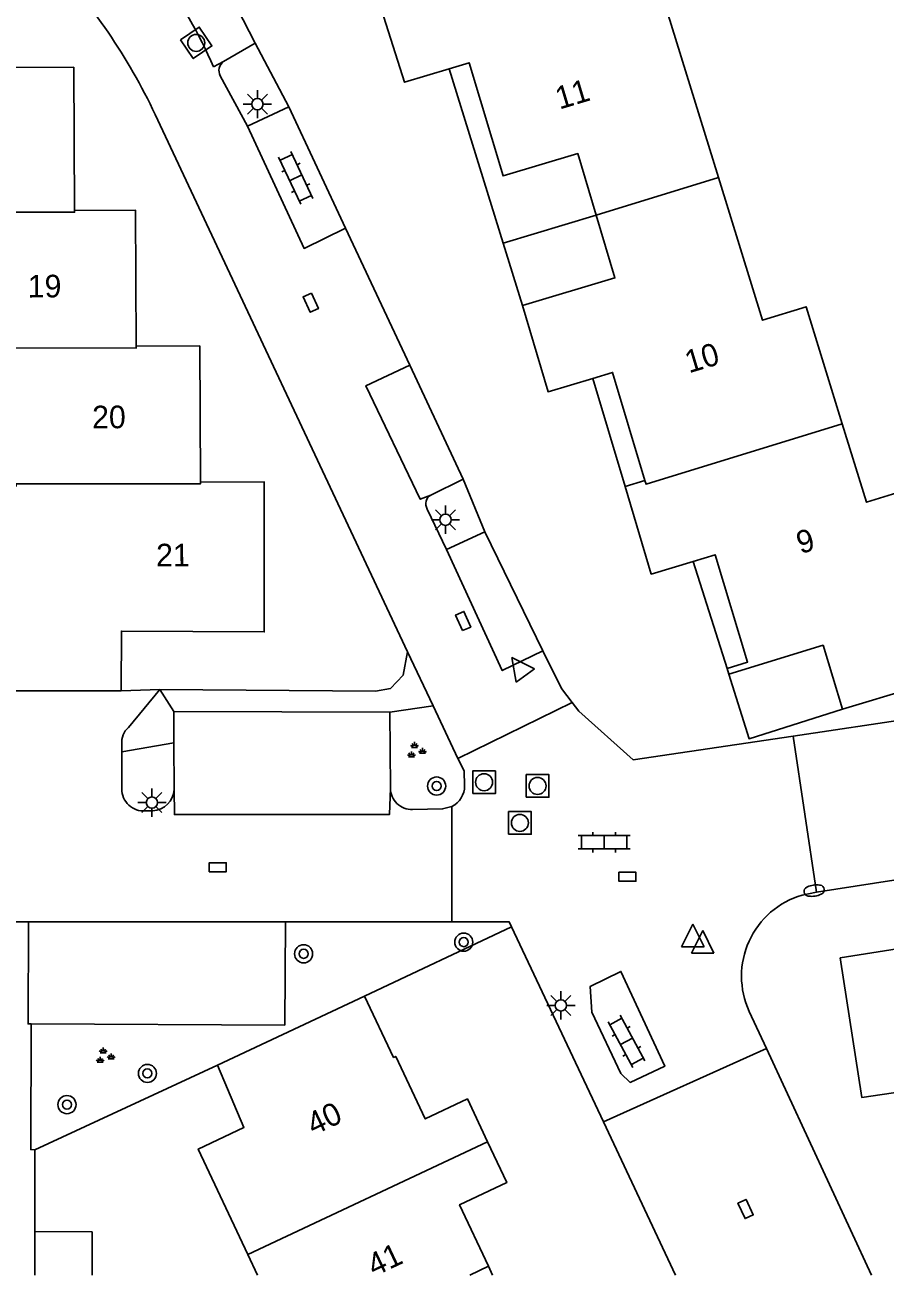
# Model space of a CAD drawing. Extents: x 128999 to 131010, y 395498 to 399007.
# Drawn here: x 130774.1 to 130812.2, y 395500 to 395555.2 of the extents above; entities that cross this region are included whole.
import ezdxf

# ---------------------------------------------------------------- set-up
doc = ezdxf.new("R2010")
doc.units = 0
for name, color, linetype in [('gg-afsc-muur', 7, 'Continuous'), ('gg-anno-huisnummerreeks BGT', 7, 'Continuous'), ('gg-bbg-bijgebouw', 7, 'Continuous'), ('gg-bbg-gedigitaliseerde bebouwing', 7, 'Continuous'), ('gg-bbg-gedigitaliseerde bijgebouw', 7, 'Continuous'), ('gg-bbg-hoofdgebouw', 7, 'Continuous'), ('gg-bbg-luifel en loopbrug', 7, 'Continuous'), ('gg-bbg-tussenscheiding', 7, 'Continuous'), ('gg-knt-verharding', 7, 'Continuous'), ('gg-knt-verharding nz', 7, 'Continuous'), ('gt-grn-groengrens', 7, 'Continuous'), ('gt-symb-boom', 7, 'Continuous'), ('gt-symb-brandkraan', 7, 'Continuous'), ('gt-symb-groenvak', 7, 'Continuous'), ('gt-symb-klinker verharding', 7, 'Continuous'), ('gt-symb-kolk', 7, 'Continuous'), ('gt-symb-kolk center center', 7, 'Continuous'), ('gt-symb-lichtmast', 7, 'Continuous'), ('gt-symb-rioolschacht', 7, 'Continuous'), ('gt-symb-waterafsluiter', 7, 'Continuous')]:
    doc.layers.add(name, color=color, linetype=linetype)

# ---------------------------------------------------------------- blocks, each defined once
blk = doc.blocks.new('gt0-BR')
at = {"layer": 'gt-symb-brandkraan'}
for centre, radius, start, end in [((-0.244, 0), 0.206, 107.5669, 252.4331), ((0.599, -2.664), 3, 106.892, 107.5669), ((0, -0.691), 0.938, 73.108, 106.892), ((-0.599, -2.664), 3, 72.4331, 73.108), ((0.244, 0), 0.206, 287.567, 72.4331), ((0.599, 2.664), 3, 252.4331, 253.108), ((0, 0.691), 0.938, 253.108, 286.8921), ((-0.599, 2.664), 3, 286.8921, 287.567)]:
    blk.add_arc(centre, radius, start, end, dxfattribs=at)
blk = doc.blocks.new('gt0-BOOM')
at = {"layer": 'gt-symb-boom'}
for radius in [0.4, 0.2]:
    blk.add_circle((0, 0), radius, dxfattribs=at)
blk = doc.blocks.new('gt0-RS')
at = {"layer": 'gt-symb-rioolschacht'}
blk.add_lwpolyline([(-0.5, -0.5), (0.5, -0.5), (0.5, 0.5), (-0.5, 0.5)], close=True, dxfattribs=at)
blk.add_circle((0, 0), 0.375, dxfattribs=at)
blk = doc.blocks.new('gt0-WAFSL')
at = {"layer": 'gt-symb-waterafsluiter'}
for p, q in [((-0.5, -0.333), (0, 0.667)), ((0, 0.667), (0.5, -0.333)), ((0.5, -0.333), (-0.5, -0.333))]:
    blk.add_line(p, q, dxfattribs=at)
blk = doc.blocks.new('gt0-LMAST')
at = {"layer": 'gt-symb-lichtmast'}
for p, q in [((-0.005, 0.246), (-0.005, 0.621)), ((-0.182, 0.173), (-0.447, 0.438)), ((0.172, 0.173), (0.437, 0.438)), ((-0.255, -0.004), (-0.63, -0.004)), ((-0.182, -0.181), (-0.447, -0.446)), ((-0.005, -0.254), (-0.005, -0.629)), ((0.437, -0.446), (0.172, -0.181)), ((0.245, -0.004), (0.62, -0.004))]:
    blk.add_line(p, q, dxfattribs=at)
blk.add_circle((-0.005, -0.004), 0.25, dxfattribs=at)
blk = doc.blocks.new('gt0-KL1')
at = {"layer": 'gt-symb-klinker verharding'}
for p, q in [((-1.15, 0.3), (1.15, 0.3)), ((-1, -0.3), (-1, 0.3)), ((-0.5, 0.3), (-0.5, 0.45)), ((0, -0.3), (0, 0.3)), ((0.5, 0.3), (0.5, 0.45)), ((1, -0.3), (1, 0.3)), ((-1.15, -0.3), (1.15, -0.3)), ((-0.5, -0.45), (-0.5, -0.3)), ((0.5, -0.45), (0.5, -0.3))]:
    blk.add_line(p, q, dxfattribs=at)
blk = doc.blocks.new('gt0-KOLK')
at = {"layer": 'gt-symb-kolk'}
blk.add_lwpolyline([(0, 0), (0.375, 0), (0.375, 0.4), (-0.375, 0.4), (-0.375, 0), (0, 0)], dxfattribs=at)
blk = doc.blocks.new('gt0-GRVAK')
at = {"layer": 'gt-symb-groenvak'}
for p, q in [((-0.11, 0.189), (-0.228, 0.24)), ((-0.182, 0.153), (0.088, 0.153)), ((-0.091, 0.211), (-0.156, 0.322)), ((-0.047, 0.214), (-0.047, 0.393)), ((-0.004, 0.211), (0.061, 0.322)), ((0.015, 0.189), (0.133, 0.24)), ((0.262, -0.052), (0.197, 0.059)), ((0.305, -0.049), (0.305, 0.13)), ((0.349, -0.052), (0.414, 0.059)), ((-0.245, -0.228), (-0.363, -0.177)), ((-0.318, -0.264), (-0.047, -0.264)), ((-0.226, -0.206), (-0.291, -0.095)), ((-0.183, -0.203), (-0.183, -0.024)), ((-0.139, -0.206), (-0.074, -0.095)), ((-0.12, -0.228), (-0.002, -0.177)), ((0.243, -0.074), (0.125, -0.023)), ((0.17, -0.11), (0.441, -0.11)), ((0.368, -0.074), (0.486, -0.023))]:
    blk.add_line(p, q, dxfattribs=at)
blk = doc.blocks.new('gt0-KOLKCC')
at = {"layer": 'gt-symb-kolk center center'}
blk.add_lwpolyline([(-0.375, 0.2), (0.375, 0.2), (0.375, -0.2), (-0.375, -0.2)], close=True, dxfattribs=at)

msp = doc.modelspace()

# ---------------------------------------------------------------- linework, layer by layer
at = {"layer": 'gg-afsc-muur'}
for p, q in [((130774.581, 395505.535), (130782.66, 395509.271)), ((130774.583, 395501.919), (130774.581, 395505.535))]:
    msp.add_line(p, q, dxfattribs=at)
at = {"layer": 'gg-bbg-bijgebouw'}
for p, q in [((130774.579, 395500), (130774.583, 395501.919)), ((130774.583, 395501.919), (130777.113, 395501.914))]:
    msp.add_line(p, q, dxfattribs=at)
at = {"layer": 'gg-bbg-gedigitaliseerde bebouwing'}
for points in [[(130804.797, 395548.499), (130802.33, 395556.51), (130800.4, 395555.92), (130799.33, 395559.39)], [(130810.271, 395537.61), (130808.67, 395542.79), (130806.74, 395542.19), (130804.797, 395548.499)], [(130815.694, 395526.641), (130813.26, 395534.74), (130811.34, 395534.15), (130810.271, 395537.61)]]:
    msp.add_lwpolyline(points, dxfattribs=at)
at = {"layer": 'gg-bbg-gedigitaliseerde bijgebouw'}
msp.add_line((130777.109, 395500), (130777.113, 395501.914), dxfattribs=at)
at = {"layer": 'gg-bbg-hoofdgebouw'}
for p, q in [((130800.666, 395534.846), (130801.546, 395535.109)), ((130805.253, 395526.556), (130805.176, 395526.802)), ((130815.694, 395526.641), (130810.285, 395525)), ((130771.241, 395525.822), (130778.39, 395525.811)), ((130782.66, 395509.271), (130789.155, 395512.328)), ((130783.998, 395500.91), (130784.427, 395500)), ((130794.634, 395500.388), (130794.816, 395500))]:
    msp.add_line(p, q, dxfattribs=at)
for points in [[(130792.894, 395553.304), (130790.918, 395552.713), (130789.692, 395556.572)], [(130776.336, 395547.044), (130776.298, 395553.373), (130769.889, 395553.36), (130769.881, 395556.118)], [(130799.393, 395546.832), (130798.577, 395549.558), (130795.28, 395548.572), (130793.785, 395553.571), (130792.894, 395553.304)], [(130779.061, 395541.041), (130779.025, 395547.06), (130776.336, 395547.044)], [(130799.393, 395546.832), (130800.221, 395544.063), (130796.131, 395542.839)], [(130796.131, 395542.839), (130797.268, 395539.036), (130799.237, 395539.624)], [(130781.906, 395535.039), (130781.87, 395541.058), (130779.061, 395541.041)], [(130799.237, 395539.624), (130800.116, 395539.887), (130801.546, 395535.109)], [(130778.39, 395525.811), (130778.41, 395528.457), (130784.719, 395528.422), (130784.715, 395535.056), (130781.906, 395535.039)], [(130803.684, 395531.538), (130801.824, 395530.975), (130800.666, 395534.846)], [(130805.176, 395526.802), (130806.081, 395527.087), (130804.655, 395531.832), (130803.684, 395531.538)], [(130810.285, 395525), (130809.42, 395527.83), (130805.253, 395526.556)], [(130813.617, 395517.612), (130814.099, 395514.632), (130810.179, 395514.012), (130811.134, 395507.844), (130812.925, 395508.107)], [(130789.155, 395512.328), (130790.438, 395509.616), (130790.53, 395509.659), (130791.836, 395506.897), (130793.701, 395507.779), (130794.59, 395505.888)], [(130782.66, 395509.271), (130783.822, 395506.519), (130781.805, 395505.564), (130783.998, 395500.91)], [(130794.59, 395505.888), (130795.439, 395504.084), (130793.356, 395503.104), (130794.634, 395500.388)]]:
    msp.add_lwpolyline(points, dxfattribs=at)
at = {"layer": 'gg-bbg-luifel en loopbrug'}
for p, q in [((130795.277, 395545.6), (130792.894, 395553.304)), ((130799.393, 395546.832), (130795.277, 395545.6)), ((130796.131, 395542.839), (130795.277, 395545.6)), ((130800.666, 395534.846), (130799.237, 395539.624)), ((130805.176, 395526.802), (130803.684, 395531.538))]:
    msp.add_line(p, q, dxfattribs=at)
msp.add_lwpolyline([(130805.253, 395526.556), (130806.153, 395523.699), (130810.285, 395525)], dxfattribs=at)
at = {"layer": 'gg-bbg-tussenscheiding'}
for p, q in [((130799.393, 395546.832), (130804.797, 395548.499)), ((130794.59, 395505.888), (130783.998, 395500.91)), ((130793.806, 395500), (130794.634, 395500.388))]:
    msp.add_line(p, q, dxfattribs=at)
for points in [[(130776.336, 395547.044), (130776.336, 395546.964), (130766.29, 395546.97)], [(130779.061, 395541.041), (130779.061, 395540.961), (130771.93, 395540.975), (130771.93, 395540.82)], [(130810.271, 395537.61), (130801.596, 395534.942), (130801.546, 395535.109)], [(130781.906, 395535.039), (130781.906, 395534.964), (130773.75, 395534.969), (130773.75, 395534.85)]]:
    msp.add_lwpolyline(points, dxfattribs=at)
at = {"layer": 'gg-knt-verharding'}
for p, q in [((130782.923, 395553.625), (130784.322, 395554.435)), ((130785.801, 395551.623), (130784.322, 395554.435)), ((130782.923, 395553.625), (130782.484, 395553.388)), ((130783.988, 395550.769), (130782.776, 395552.993)), ((130785.801, 395551.623), (130783.988, 395550.769)), ((130788.313, 395546.263), (130785.801, 395551.623)), ((130791.058, 395527.546), (130779.902, 395551.282)), ((130791.154, 395540.201), (130788.313, 395546.263)), ((130793.51, 395535.174), (130791.154, 395540.201)), ((130792.086, 395534.469), (130793.51, 395535.174)), ((130794.469, 395532.838), (130793.51, 395535.174)), ((130792.779, 395532.067), (130791.928, 395533.851)), ((130794.469, 395532.838), (130792.779, 395532.067)), ((130797.037, 395527.587), (130794.469, 395532.838)), ((130792.183, 395525.152), (130791.058, 395527.546)), ((130780.105, 395525.87), (130778.39, 395525.811)), ((130778.716, 395524.193), (130780.105, 395525.87)), ((130793.274, 395522.831), (130792.183, 395525.152)), ((130798.328, 395525.302), (130793.274, 395522.831)), ((130808.095, 395523.817), (130818.717, 395525.4)), ((130780.721, 395524.895), (130780.729, 395523.523)), ((130790.278, 395524.878), (130780.721, 395524.895)), ((130790.297, 395521.514), (130790.278, 395524.878)), ((130778.43, 395523.114), (130778.43, 395523.468)), ((130780.729, 395523.523), (130780.741, 395521.458)), ((130809.13, 395516.924), (130808.095, 395523.817)), ((130778.43, 395521.485), (130778.43, 395523.114)), ((130793.018, 395520.705), (130793.015, 395515.604)), ((130779.791, 395520.508), (130779.469, 395520.51)), ((130809.13, 395516.924), (130812.542, 395517.447)), ((130808.494, 395516.792), (130809.13, 395516.924)), ((130773.463, 395515.609), (130774.303, 395515.609)), ((130793.015, 395515.604), (130785.656, 395515.606)), ((130789.155, 395512.328), (130795.651, 395515.386)), ((130799.71, 395506.767), (130795.651, 395515.386)), ((130806.918, 395510.004), (130806.157, 395511.647)), ((130799.71, 395506.767), (130806.918, 395510.004)), ((130806.918, 395510.004), (130811.553, 395500)), ((130799.71, 395506.767), (130802.896, 395500))]:
    msp.add_line(p, q, dxfattribs=at)
for points in [[(130784.322, 395554.435), (130782.978, 395557.053), (130781.731, 395558.712)], [(130798.328, 395525.302), (130797.856, 395525.912), (130797.037, 395527.587)], [(130808.095, 395523.817), (130801.029, 395522.763), (130798.627, 395524.916), (130798.328, 395525.302)], [(130793.274, 395522.831), (130793.552, 395522.283), (130793.575, 395521.613)], [(130791.277, 395520.57), (130792.606, 395520.594), (130793.018, 395520.705)], [(130774.303, 395515.609), (130774.282, 395511.094), (130774.419, 395511.093)], [(130774.419, 395511.093), (130785.624, 395511.046), (130785.656, 395515.606)], [(130795.651, 395515.386), (130795.549, 395515.603), (130793.015, 395515.604)], [(130774.581, 395505.535), (130774.402, 395505.544), (130774.419, 395511.093)]]:
    msp.add_lwpolyline(points, dxfattribs=at)
for centre, radius, start, end in [((130755.524, 395539.731), 26.976, 25.3525, 43.1867), ((130783.216, 395553.224), 0.497, 126.1354, 207.6768), ((130792.287, 395534.088), 0.43, 117.839, 213.4785), ((130779.234, 395523.57), 0.81, 129.7125, 187.2307), ((130779.39, 395521.467), 0.961, 178.9485, 274.6917), ((130779.741, 395521.508), 1.001, 272.8603, 357.1397), ((130791.247, 395521.519), 0.95, 180.308, 271.8358), ((130792.551, 395521.616), 1.024, 297.1223, 359.8247), ((130809.553, 395513.208), 3.738, 106.4614, 204.6809)]:
    msp.add_arc(centre, radius, start, end, dxfattribs=at)
at = {"layer": 'gg-knt-verharding nz'}
msp.add_line((130774.303, 395515.609), (130785.656, 395515.606), dxfattribs=at)
for points in [[(130788.313, 395546.263), (130786.483, 395545.365), (130783.988, 395550.769)], [(130792.086, 395534.469), (130791.613, 395534.28), (130789.211, 395539.297), (130791.154, 395540.201)], [(130792.779, 395532.067), (130795.238, 395526.707), (130797.037, 395527.587)], [(130780.741, 395521.458), (130780.748, 395520.349), (130790.263, 395520.357), (130790.297, 395521.514)], [(130799.203, 395511.612), (130799.127, 395512.75), (130800.487, 395513.417), (130802.423, 395509.225), (130800.893, 395508.513), (130800.482, 395508.905), (130799.203, 395511.612)]]:
    msp.add_lwpolyline(points, dxfattribs=at)
msp.add_arc((130761.112, 395543.955), 23.361, 23.8143, 35.5865, dxfattribs=at)
at = {"layer": 'gt-grn-groengrens'}
for p, q in [((130780.105, 395525.87), (130780.721, 395524.895)), ((130790.278, 395524.878), (130792.183, 395525.152)), ((130778.43, 395523.114), (130780.729, 395523.523))]:
    msp.add_line(p, q, dxfattribs=at)
msp.add_lwpolyline([(130791.058, 395527.546), (130790.857, 395526.509), (130790.296, 395525.924), (130789.637, 395525.802), (130780.105, 395525.87)], dxfattribs=at)

# ---------------------------------------------------------------- block references
at = {"layer": 'gt-symb-boom'}
for p in [(130792.34, 395521.609), (130793.54, 395514.709), (130786.461, 395514.194), (130779.557, 395508.908), (130776.001, 395507.529)]:
    msp.add_blockref('gt0-BOOM', p, dxfattribs=at)
at = {"layer": 'gt-symb-brandkraan', "rotation": 8.56758990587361}
msp.add_blockref('gt0-BR', (130809.029, 395516.987), dxfattribs=at)
at = {"layer": 'gt-symb-groenvak'}
for p in [(130791.409, 395523.164), (130777.651, 395509.664)]:
    msp.add_blockref('gt0-GRVAK', p, dxfattribs=at)
at = {"layer": 'gt-symb-klinker verharding'}
for p, rotation in [((130786.116, 395548.488), -64.92082100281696), ((130800.734, 395510.325), 118.48700713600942)]:
    msp.add_blockref('gt0-KL1', p, dxfattribs=dict(at, rotation=rotation))
msp.add_blockref('gt0-KL1', (130799.746, 395519.126), dxfattribs=at)
at = {"layer": 'gt-symb-kolk'}
msp.add_blockref('gt0-KOLK', (130782.664, 395517.817), dxfattribs=at)
for p, rotation in [((130800.775, 395517.399), 0.11459140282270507), ((130805.815, 395502.831), -65.1527943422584)]:
    msp.add_blockref('gt0-KOLK', p, dxfattribs=dict(at, rotation=rotation))
at = {"layer": 'gt-symb-kolk center center'}
for p, rotation in [((130786.779, 395542.968), -65.35690478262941), ((130793.511, 395528.9), 113.58999017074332)]:
    msp.add_blockref('gt0-KOLKCC', p, dxfattribs=dict(at, rotation=rotation))
at = {"layer": 'gt-symb-lichtmast'}
for p in [(130784.421, 395551.745), (130792.737, 395533.383), (130779.761, 395520.881), (130797.836, 395511.92)]:
    msp.add_blockref('gt0-LMAST', p, dxfattribs=at)
at = {"layer": 'gt-symb-rioolschacht', "rotation": -55.721733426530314}
msp.add_blockref('gt0-RS', (130781.715, 395554.45), dxfattribs=at)
at = {"layer": 'gt-symb-rioolschacht'}
for p in [(130794.435, 395521.778), (130796.802, 395521.611), (130796.02, 395519.978)]:
    msp.add_blockref('gt0-RS', p, dxfattribs=at)
at = {"layer": 'gt-symb-waterafsluiter', "rotation": 36.45721008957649}
msp.add_blockref('gt0-WAFSL', (130796.064, 395526.758), dxfattribs=at)
at = {"layer": 'gt-symb-waterafsluiter'}
for p in [(130803.669, 395514.83), (130804.099, 395514.562)]:
    msp.add_blockref('gt0-WAFSL', p, dxfattribs=at)

# ---------------------------------------------------------------- texts
at = {"layer": 'gg-anno-huisnummerreeks BGT'}
for s, rotation, p in [('11', 16.7, (130797.769, 395551.499)), ('19', 0.3, (130774.271, 395543.197)), ('10', 16.7, (130803.493, 395539.845)), ('20', 0.3, (130777.115, 395537.414)), ('9', 16.7, (130808.42, 395531.853)), ('21', 0.1, (130779.94, 395531.314)), ('40', 25.3, (130786.904, 395506.154)), ('41', 25.2, (130789.577, 395499.916))]:
    msp.add_text(s, height=1, rotation=rotation, dxfattribs=at).set_placement(p)

doc.saveas('drawing.dxf')
